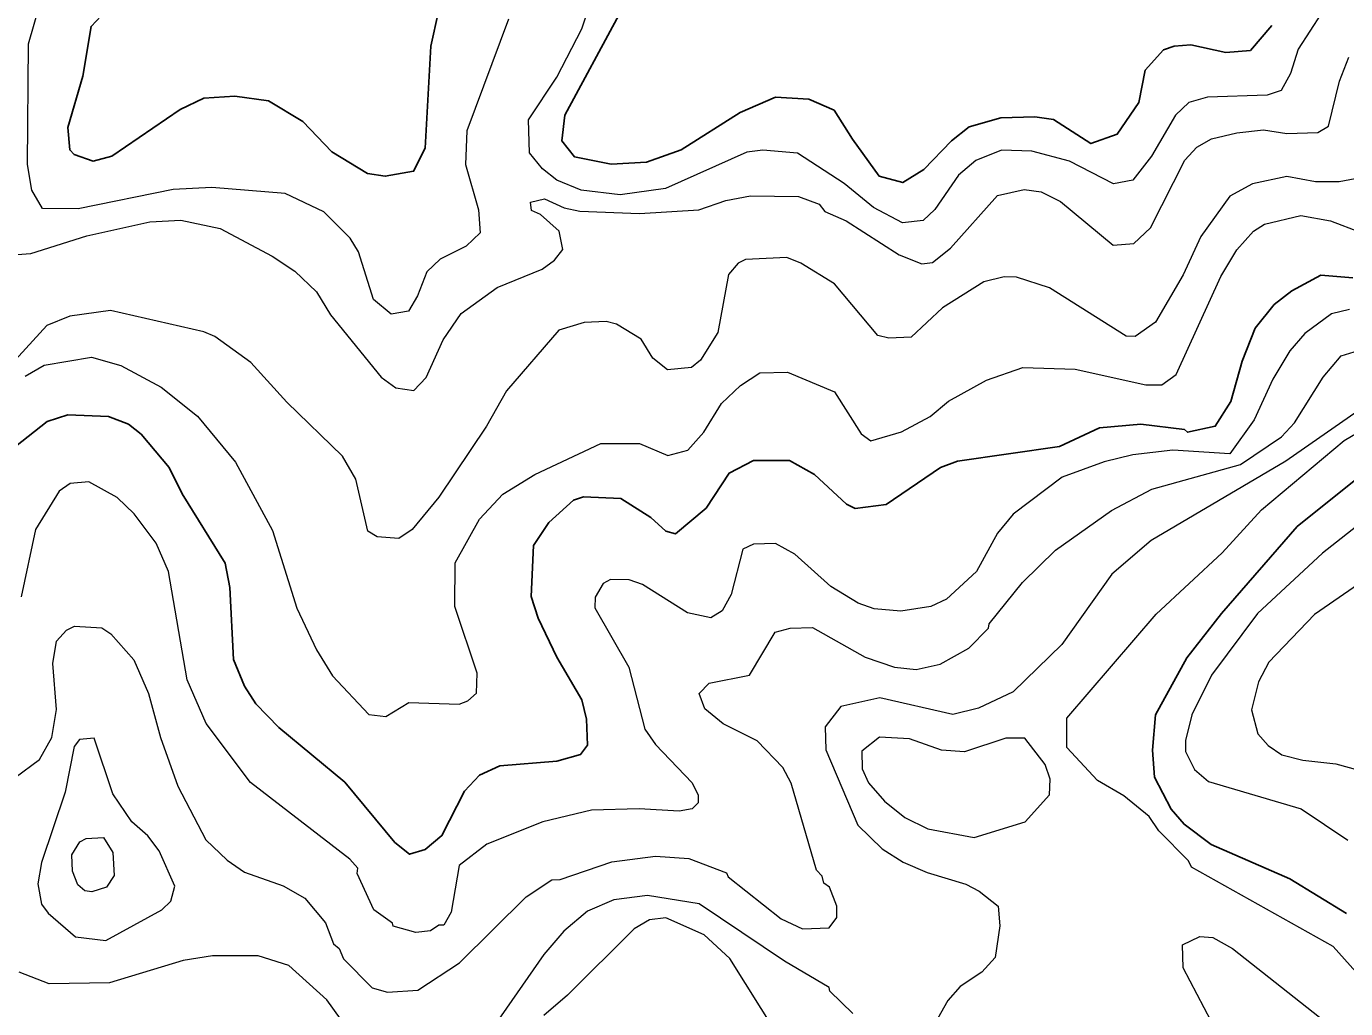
# Model space of a CAD drawing. Extents: x 673.3 to 698.5, y 6984.3 to 7012.3.
# Drawn here: x 694.832 to 695.985, y 7000.815 to 7001.674 of the extents above; entities that cross this region are included whole.
import ezdxf

# ---------------------------------------------------------------- set-up
doc = ezdxf.new("R2010")
doc.units = 0
doc.header["$LTSCALE"] = 0.032
doc.layers.add('1', color=7, linetype='Continuous', lineweight=25)
doc.layers.add('2', color=7, linetype='Continuous', lineweight=13)

msp = doc.modelspace()

# ---------------------------------------------------------------- linework, layer by layer
at = {"layer": '1'}
for points in [[(694.9101, 7001.6979), (694.8882, 7001.6742), (694.8811, 7001.6307), (694.8678, 7001.5858), (694.8695, 7001.5662), (694.8733, 7001.5622), (694.89, 7001.5564), (694.9064, 7001.5609), (694.9661, 7001.6017), (694.9867, 7001.6115), (695.014, 7001.6132), (695.0434, 7001.6092), (695.0733, 7001.591), (695.0988, 7001.5646), (695.13, 7001.5457), (695.1454, 7001.5432), (695.1702, 7001.5476), (695.1805, 7001.5679), (695.1854, 7001.6569), (695.1921, 7001.6872)], [(695.3499, 7001.6845), (695.3024, 7001.5966), (695.2999, 7001.5741), (695.3109, 7001.5603), (695.3431, 7001.5538), (695.374, 7001.5554), (695.4041, 7001.5663), (695.4559, 7001.599), (695.4867, 7001.6124), (695.516, 7001.6107), (695.538, 7001.6009), (695.554, 7001.5757), (695.5774, 7001.5432), (695.598, 7001.5377), (695.6164, 7001.5492), (695.6406, 7001.5741), (695.6562, 7001.5863), (695.6838, 7001.5944), (695.7134, 7001.5952), (695.7297, 7001.5928), (695.7625, 7001.5718), (695.7855, 7001.5799), (695.8043, 7001.6076), (695.8101, 7001.636), (695.8261, 7001.6537), (695.8353, 7001.6571), (695.8499, 7001.658), (695.8806, 7001.6515), (695.902, 7001.6532), (695.9206, 7001.6749)], [(695.9916, 7001.4544), (695.9637, 7001.4567), (695.9382, 7001.4431), (695.9229, 7001.4312), (695.9062, 7001.4104), (695.8947, 7001.3816), (695.8849, 7001.3462), (695.8713, 7001.3246), (695.847, 7001.3193), (695.8445, 7001.3217), (695.8062, 7001.3265), (695.7701, 7001.3232), (695.7352, 7001.3069), (695.6458, 7001.2941), (695.6311, 7001.2886), (695.5835, 7001.2561), (695.5565, 7001.2526), (695.5489, 7001.2564), (695.5209, 7001.2825), (695.4989, 7001.2947), (695.4675, 7001.2948), (695.4463, 7001.2837), (695.4262, 7001.253), (695.3992, 7001.2306), (695.3907, 7001.2329), (695.3778, 7001.2447), (695.3515, 7001.2614), (695.3189, 7001.263), (695.3101, 7001.2601), (695.2884, 7001.2405), (695.2752, 7001.2203), (695.2732, 7001.1757), (695.2792, 7001.1568), (695.2955, 7001.1226), (695.3173, 7001.0855), (695.3215, 7001.0685), (695.3222, 7001.0458), (695.3162, 7001.0375), (695.2954, 7001.0317), (695.2457, 7001.0276), (695.2278, 7001.0195), (695.2148, 7001.0056), (695.195, 7000.9667), (695.1805, 7000.9544), (695.1668, 7000.9504), (695.1539, 7000.9606), (695.1102, 7001.0133), (695.0524, 7001.0613), (695.0322, 7001.0819), (695.0224, 7001.0972), (695.0128, 7001.1208), (695.0095, 7001.1835), (695.0055, 7001.2049), (694.9679, 7001.2656), (694.9565, 7001.2886)], [(694.9565, 7001.2886), (694.9319, 7001.3178), (694.921, 7001.3263), (694.9036, 7001.333), (694.8678, 7001.3346), (694.8499, 7001.3289), (694.8222, 7001.3069)], [(696.0001, 7001.2827), (695.9429, 7001.2371), (695.8766, 7001.161), (695.8463, 7001.122), (695.819, 7001.0724), (695.8165, 7001.0415), (695.8182, 7001.0179), (695.8327, 7000.9897), (695.844, 7000.9766), (695.8677, 7000.9588), (695.9365, 7000.929), (695.9861, 7000.8986)]]:
    msp.add_lwpolyline(points, dxfattribs=at)
at = {"layer": '2'}
for points in [[(695.2717, 7001.5638), (695.2708, 7001.5925), (695.2955, 7001.6298), (695.3174, 7001.6721), (695.3288, 7001.7063)], [(695.2531, 7001.6806), (695.2169, 7001.5829), (695.2157, 7001.5534), (695.2269, 7001.5138), (695.2285, 7001.4938), (695.2163, 7001.4821), (695.1936, 7001.4706), (695.1817, 7001.4595), (695.1738, 7001.4387), (695.1657, 7001.4251), (695.1506, 7001.4227), (695.1352, 7001.4353), (695.1222, 7001.477), (695.1147, 7001.4892), (695.0917, 7001.5122), (695.0578, 7001.5281), (694.9938, 7001.5334), (694.96, 7001.5317), (694.877, 7001.5148), (694.8457, 7001.5149), (694.8363, 7001.5311), (694.8327, 7001.5536), (694.8336, 7001.6591), (694.8435, 7001.6933)], [(695.9643, 7001.6859), (695.9437, 7001.6542), (695.9371, 7001.633), (695.9288, 7001.6182), (695.9167, 7001.614), (695.8644, 7001.6123), (695.8481, 7001.6077), (695.8365, 7001.5966), (695.8156, 7001.5609), (695.7991, 7001.5399), (695.7823, 7001.5367), (695.7437, 7001.5565), (695.7109, 7001.5652), (695.6843, 7001.566), (695.662, 7001.5571), (695.6466, 7001.5441), (695.6261, 7001.5141), (695.6158, 7001.5045), (695.5979, 7001.5024), (695.5724, 7001.5158), (695.5467, 7001.5368), (695.5059, 7001.5635), (695.4756, 7001.5659), (695.4615, 7001.5643), (695.3904, 7001.5325), (695.3509, 7001.5269), (695.3167, 7001.5311), (695.2956, 7001.5397), (695.2831, 7001.5497), (695.2717, 7001.5638)], [(695.5248, 7001.5188), (695.5299, 7001.5123), (695.5484, 7001.5042), (695.5948, 7001.4744), (695.6147, 7001.4666), (695.624, 7001.4677), (695.6396, 7001.4802), (695.6809, 7001.5265), (695.7043, 7001.5316), (695.7191, 7001.5295), (695.7359, 7001.5211), (695.782, 7001.4829), (695.8001, 7001.4844), (695.8146, 7001.498), (695.8447, 7001.5573), (695.8552, 7001.5687), (695.8681, 7001.5758), (695.89, 7001.5813), (695.9134, 7001.5838), (695.9338, 7001.5807), (695.961, 7001.5815), (695.9702, 7001.5871), (695.9798, 7001.6263), (695.9882, 7001.6472)], [(695.9936, 7001.541), (695.9796, 7001.5383), (695.9588, 7001.5383), (695.9339, 7001.5431), (695.9037, 7001.5366), (695.8839, 7001.5258), (695.8585, 7001.4905), (695.8433, 7001.4569), (695.8191, 7001.4156), (695.8012, 7001.4032), (695.7934, 7001.4034), (695.7263, 7001.4457), (695.6974, 7001.455), (695.6868, 7001.4552), (695.669, 7001.451), (695.6327, 7001.4283), (695.6054, 7001.4024), (695.5858, 7001.4015), (695.5762, 7001.4041), (695.5384, 7001.449), (695.509, 7001.4673), (695.4966, 7001.4722), (695.4606, 7001.4705), (695.454, 7001.4672), (695.4455, 7001.4573), (695.4363, 7001.4066), (695.4211, 7001.3824), (695.4132, 7001.3761), (695.3923, 7001.3738), (695.3794, 7001.3842), (695.3692, 7001.4008), (695.3477, 7001.4138), (695.3387, 7001.4161), (695.3195, 7001.4153), (695.2972, 7001.4087), (695.2514, 7001.3557), (695.2341, 7001.3247), (695.1922, 7001.2627), (695.169, 7001.2344), (695.1574, 7001.2264), (695.1385, 7001.2279), (695.1301, 7001.233), (695.1198, 7001.2783), (695.1082, 7001.2986), (695.0595, 7001.3457), (695.028, 7001.3804), (694.9964, 7001.403), (694.9868, 7001.4071), (694.9052, 7001.4258), (694.8697, 7001.421)], [(694.8236, 7001.4748), (694.8355, 7001.4756), (694.8844, 7001.4911), (694.9397, 7001.5033), (694.9668, 7001.5048), (695.0011, 7001.4976), (695.0467, 7001.4733), (695.0663, 7001.4602), (695.0852, 7001.4421), (695.0975, 7001.4219), (695.142, 7001.3675), (695.1547, 7001.3582), (695.1705, 7001.3559), (695.1813, 7001.3673), (695.1961, 7001.4001), (695.2119, 7001.4231), (695.2434, 7001.4459), (695.2828, 7001.4621), (695.2934, 7001.4697), (695.3008, 7001.4792), (695.2976, 7001.4951), (695.2811, 7001.5098), (695.2734, 7001.5133), (695.2724, 7001.5205), (695.2847, 7001.5235), (695.302, 7001.5157), (695.3157, 7001.5127), (695.3678, 7001.5105), (695.4197, 7001.5138), (695.4433, 7001.5221), (695.4649, 7001.526), (695.5068, 7001.5254), (695.5248, 7001.5188)], [(694.9141, 7001.3778), (694.9495, 7001.3589), (694.9813, 7001.3334), (695.0146, 7001.2931), (695.047, 7001.2335), (695.0681, 7001.1656), (695.0854, 7001.1292), (695.0992, 7001.1064), (695.131, 7001.0725), (695.146, 7001.0709), (695.1661, 7001.083), (695.2101, 7001.0815), (695.2178, 7001.0845), (695.2252, 7001.0912), (695.2259, 7001.1087), (695.2062, 7001.1669), (695.2066, 7001.2051), (695.2278, 7001.2434), (695.2484, 7001.2651), (695.2764, 7001.2824), (695.3339, 7001.3095), (695.3678, 7001.3094), (695.3925, 7001.2989), (695.41, 7001.3036), (695.4241, 7001.3194), (695.4396, 7001.3446), (695.456, 7001.3603), (695.4731, 7001.3713), (695.4971, 7001.372), (695.5383, 7001.3546), (695.5615, 7001.318), (695.5701, 7001.3119), (695.5969, 7001.3198), (695.6219, 7001.333), (695.6379, 7001.3466), (695.6713, 7001.365), (695.703, 7001.3761), (695.7487, 7001.3746), (695.8106, 7001.3608), (695.8246, 7001.3608), (695.837, 7001.37), (695.8761, 7001.4555), (695.89, 7001.4788), (695.9047, 7001.4952), (695.9142, 7001.5014), (695.946, 7001.5089), (695.9719, 7001.5041), (695.9981, 7001.4943)], [(694.8697, 7001.421), (694.8496, 7001.4126), (694.8129, 7001.3726)], [(695.9887, 7001.4267), (695.973, 7001.423), (695.9496, 7001.4058), (695.9366, 7001.3905)], [(695.9366, 7001.3905), (695.9217, 7001.3659), (695.9054, 7001.3301), (695.8841, 7001.3005), (695.8343, 7001.3038), (695.7992, 7001.2996), (695.774, 7001.2936), (695.7373, 7001.28), (695.6945, 7001.2476), (695.6807, 7001.2311), (695.6624, 7001.1976), (695.6363, 7001.1733), (695.6225, 7001.1671), (695.5964, 7001.1629), (695.573, 7001.1651), (695.559, 7001.1699), (695.5352, 7001.1845), (695.5035, 7001.2128), (695.4866, 7001.2222), (695.4676, 7001.2214), (695.4582, 7001.2172), (695.448, 7001.1774), (695.4402, 7001.1631), (695.4302, 7001.1572), (695.4097, 7001.1614), (695.3704, 7001.1863), (695.3587, 7001.1903), (695.3423, 7001.1906), (695.3361, 7001.1872), (695.3289, 7001.1753), (695.3286, 7001.1658), (695.3584, 7001.1139), (695.3725, 7001.0597), (695.3818, 7001.0463), (695.4137, 7001.0129), (695.4191, 7001.0021), (695.4191, 7000.9954), (695.4137, 7000.99), (695.4026, 7000.9881), (695.3674, 7000.9902), (695.3259, 7000.9888), (695.2834, 7000.9788), (695.2342, 7000.9592), (695.21, 7000.9405), (695.2031, 7000.8996), (695.1968, 7000.8885), (695.1922, 7000.8883), (695.185, 7000.8835), (695.1721, 7000.8819), (695.1523, 7000.8875), (695.1519, 7000.89), (695.1356, 7000.9018), (695.1208, 7000.9335), (695.1216, 7000.9381), (695.1146, 7000.9461), (695.0275, 7001.0131), (694.989, 7001.0646), (694.9723, 7001.1029), (694.9558, 7001.1975), (694.9451, 7001.2223), (694.9258, 7001.2481), (694.911, 7001.2623), (694.8863, 7001.2759), (694.8699, 7001.2745), (694.8604, 7001.2679), (694.8395, 7001.2343), (694.8271, 7001.1756)], [(694.8306, 7001.3684), (694.8471, 7001.3779), (694.8887, 7001.3851), (694.9141, 7001.3778)], [(695.174, 7000.8314), (695.2103, 7000.8555), (695.2687, 7000.913), (695.2912, 7000.9281), (695.2983, 7000.9283), (695.3435, 7000.9437), (695.3819, 7000.9486), (695.4108, 7000.9468), (695.444, 7000.9341), (695.4454, 7000.9306), (695.4918, 7000.8939), (695.5104, 7000.8852), (695.5336, 7000.886), (695.5404, 7000.8952), (695.5404, 7000.9051), (695.5339, 7000.9217), (695.5291, 7000.9251), (695.5275, 7000.9312), (695.5226, 7000.9365), (695.5004, 7001.0125), (695.4932, 7001.0263), (695.4707, 7001.0494), (695.4409, 7001.0644), (695.4249, 7001.0774), (695.42, 7001.0909), (695.4287, 7001.0999), (695.464, 7001.1069), (695.4865, 7001.1445), (695.4995, 7001.1481), (695.519, 7001.1487), (695.5652, 7001.1228), (695.5907, 7001.114), (695.6097, 7001.1118), (695.6306, 7001.1167), (695.6558, 7001.1307), (695.6729, 7001.148), (695.6735, 7001.1518), (695.7026, 7001.1881), (695.7316, 7001.2164), (695.7805, 7001.2509), (695.8157, 7001.2695), (695.8933, 7001.2913), (695.9292, 7001.3155), (695.9405, 7001.3276), (695.9657, 7001.3675), (695.9813, 7001.3861), (696.004, 7001.3932)], [(696.003, 7001.3428), (695.933, 7001.2941), (695.8151, 7001.2247), (695.7807, 7001.1954), (695.7371, 7001.1338), (695.6946, 7001.0924), (695.6643, 7001.078), (695.6417, 7001.0725), (695.5779, 7001.087), (695.5438, 7001.0796), (695.53, 7001.0618), (695.5306, 7001.0418), (695.5588, 7000.9758), (695.5801, 7000.9552), (695.5984, 7000.9434), (695.6193, 7000.9343), (695.6531, 7000.9241), (695.6648, 7000.9181), (695.6814, 7000.9049), (695.6829, 7000.8878), (695.6789, 7000.8602), (695.667, 7000.8473), (695.6482, 7000.8348), (695.6373, 7000.8224)], [(695.9942, 7000.8475), (695.9745, 7000.8696), (695.8505, 7000.939), (695.848, 7000.9447), (695.8219, 7000.9709), (695.8135, 7000.9833), (695.7914, 7001.0015), (695.7683, 7001.0148), (695.7415, 7001.0437), (695.7415, 7001.0694), (695.8195, 7001.1602), (695.8774, 7001.2139), (695.9116, 7001.2514), (695.9841, 7001.3121), (696.0345, 7001.3418)], [(696.0033, 7001.2436), (695.965, 7001.2137), (695.9082, 7001.1608), (695.868, 7001.1069), (695.8508, 7001.0723), (695.8451, 7001.0499), (695.8451, 7001.0403), (695.8531, 7001.0246), (695.8654, 7001.0141), (695.9463, 7000.99), (695.9872, 7000.9628)], [(696.0049, 7001.1923), (695.9579, 7001.1599), (695.918, 7001.1183), (695.9091, 7001.1011), (695.9029, 7001.0766), (695.9086, 7001.0556), (695.9176, 7001.0455), (695.9294, 7001.0374), (695.9479, 7001.0325), (695.9767, 7001.0293), (696.0052, 7001.0217)], [(694.8004, 7001.0017), (694.8431, 7001.0333), (694.8539, 7001.0524), (694.8579, 7001.077), (694.8548, 7001.1171), (694.858, 7001.1367), (694.8668, 7001.1463), (694.8738, 7001.1498), (694.8975, 7001.1483), (694.9055, 7001.1431), (694.9255, 7001.1203), (694.9384, 7001.091), (694.9489, 7001.0525), (694.9641, 7001.0099), (694.9887, 7000.963), (695.0072, 7000.9452), (695.0223, 7000.9346), (695.0561, 7000.9228), (695.0751, 7000.9121), (695.0931, 7000.8903), (695.1003, 7000.8719), (695.1053, 7000.8681), (695.1089, 7000.859), (695.1341, 7000.8335), (695.1475, 7000.8298), (695.174, 7000.8314)], [(695.5542, 7000.811), (695.5341, 7000.8306), (695.5336, 7000.8339), (695.4946, 7000.8568), (695.4199, 7000.9071), (695.3749, 7000.9144), (695.3453, 7000.9104), (695.3223, 7000.9006), (695.3016, 7000.8832), (695.2841, 7000.8626), (695.2376, 7000.7958)], [(695.4878, 7000.7936), (695.4468, 7000.8591), (695.4243, 7000.8798), (695.3909, 7000.8948), (695.3766, 7000.8931), (695.3631, 7000.8852), (695.3049, 7000.8272), (695.2841, 7000.8095)], [(695.8832, 7000.7535), (695.8802, 7000.7706), (695.8676, 7000.8043), (695.8433, 7000.8512), (695.8427, 7000.8713), (695.8578, 7000.8785), (695.8692, 7000.8777), (695.8864, 7000.868), (695.9886, 7000.7873)], [(695.1131, 7000.797), (695.0943, 7000.823), (695.0612, 7000.853), (695.0342, 7000.8615), (694.9945, 7000.8615), (694.9688, 7000.8574), (694.9043, 7000.838), (694.8515, 7000.8371), (694.8252, 7000.8472)], [(695.6373, 7000.8224), (695.6205, 7000.7926)]]:
    msp.add_lwpolyline(points, dxfattribs=at)
for points in [[(694.901, 7000.8749), (694.95, 7000.9017), (694.9579, 7000.9094), (694.9615, 7000.9225), (694.9477, 7000.9533), (694.9378, 7000.9665), (694.924, 7000.9786), (694.9072, 7001.0032), (694.891, 7001.0519), (694.8782, 7001.0506), (694.8735, 7001.0447), (694.8655, 7001.0046), (694.8448, 7000.9432), (694.8418, 7000.9245), (694.845, 7000.9066), (694.8506, 7000.8989), (694.8747, 7000.8781)], [(695.7049, 7000.9788), (695.7262, 7001.0023), (695.7269, 7001.016), (695.7226, 7001.0288), (695.7048, 7001.0519), (695.6882, 7001.0519), (695.6519, 7001.0399), (695.632, 7001.0415), (695.604, 7001.0512), (695.5777, 7001.0527), (695.5621, 7001.0404), (695.5625, 7001.0251), (695.5681, 7001.0127), (695.5819, 7000.9968), (695.5997, 7000.9825), (695.62, 7000.9726), (695.6603, 7000.965)], [(694.8888, 7000.9176), (694.8829, 7000.9184), (694.8766, 7000.9235), (694.8719, 7000.9357), (694.8715, 7000.9498), (694.8783, 7000.9612), (694.884, 7000.9641), (694.8992, 7000.9649), (694.9072, 7000.9519), (694.9084, 7000.9319), (694.9018, 7000.9216)]]:
    msp.add_lwpolyline(points, close=True, dxfattribs=at)

doc.saveas('drawing.dxf')
